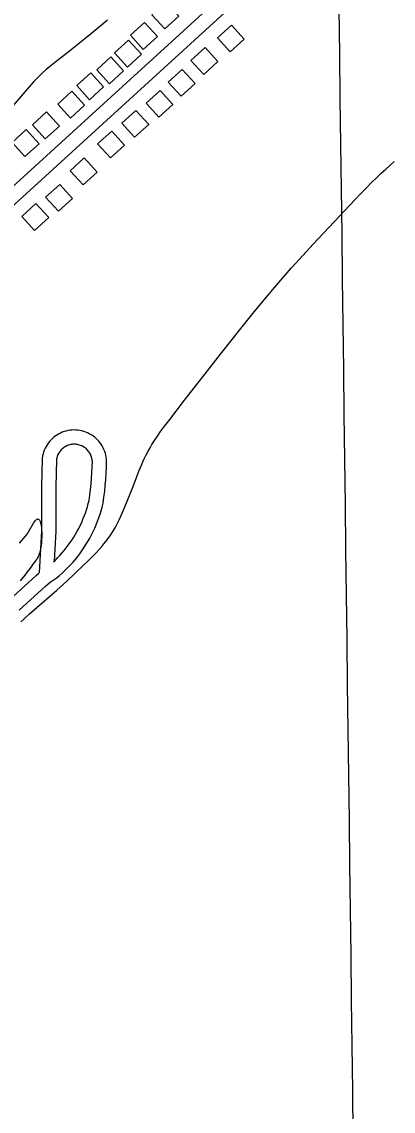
# Model space of a CAD drawing. Extents: x 3704301 to 3742427, y 506229 to 532009.
# Drawn here: x 3734164 to 3734945, y 520919 to 523208 of the extents above; entities that cross this region are included whole.
import ezdxf

# ---------------------------------------------------------------- set-up
doc = ezdxf.new("R2010")
doc.units = 0
for name, color, linetype in [('V-BLDG-OTLN', 7, 'Continuous'), ('V-GRID-MAJR', 7, 'Continuous'), ('V-ROAD-CNTR', 7, 'Continuous'), ('V-SITE-VEGE', 7, 'Continuous'), ('V-TOPO-SHOR', 7, 'Continuous')]:
    doc.layers.add(name, color=color, linetype=linetype)

msp = doc.modelspace()

# ---------------------------------------------------------------- linework, layer by layer
at = {"layer": 'V-BLDG-OTLN'}
for points in [[(3734464.3170000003, 523193.63800000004), (3734493.8710000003, 523220.594), (3734466.915, 523250.147), (3734437.362, 523223.191)], [(3734419.327, 523150.552), (3734448.881, 523177.50800000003), (3734421.9250000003, 523207.061), (3734392.372, 523180.10500000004)], [(3734604.534, 523201.626), (3734574.98, 523174.67), (3734601.936, 523145.117), (3734631.489, 523172.07300000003)], [(3734385.785, 523113.428), (3734415.339, 523140.384), (3734388.383, 523169.93700000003), (3734358.83, 523142.981)], [(3734549.113, 523154.31200000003), (3734519.559, 523127.356), (3734546.515, 523097.803), (3734576.068, 523124.759)], [(3734348.502, 523078.224), (3734378.056, 523105.18), (3734351.1, 523134.733), (3734321.5470000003, 523107.777)], [(3734306.4050000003, 523044.802), (3734335.9590000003, 523071.75800000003), (3734309.003, 523101.311), (3734279.45, 523074.35500000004)], [(3734501.295, 523108.516), (3734471.741, 523081.56), (3734498.697, 523052.007), (3734528.25, 523078.963)], [(3734266.309, 523006.061), (3734295.863, 523033.017), (3734268.907, 523062.57), (3734239.3540000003, 523035.614)], [(3734454.752, 523064.335), (3734425.198, 523037.379), (3734452.154, 523007.826), (3734481.707, 523034.782)], [(3734213.397, 522962.467), (3734242.951, 522989.423), (3734215.995, 523018.976), (3734186.4420000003, 522992.02)], [(3734403.67, 523022.407), (3734374.116, 522995.451), (3734401.072, 522965.898), (3734430.625, 522992.854)], [(3734170.5870000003, 522925.371), (3734200.1410000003, 522952.327), (3734173.185, 522981.88), (3734143.632, 522954.924)], [(3734352.893, 522978.905), (3734323.339, 522951.949), (3734350.295, 522922.396), (3734379.848, 522949.352)], [(3734295.344, 522922.31200000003), (3734265.79, 522895.356), (3734292.7460000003, 522865.803), (3734322.299, 522892.759)], [(3734243.561, 522866.924), (3734214.007, 522839.968), (3734240.963, 522810.41500000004), (3734270.5160000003, 522837.371)], [(3734193.491, 522826.603), (3734163.937, 522799.647), (3734190.893, 522770.094), (3734220.446, 522797.05)]]:
    msp.add_lwpolyline(points, close=True, dxfattribs=at)
at = {"layer": 'V-GRID-MAJR'}
msp.add_spline([(3734972.0700000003, 511968.765), (3734896.2830000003, 518027.318), (3734820.471, 524087.803), (3734744.659, 530148.301), (3734744.6350000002, 530150.22)], degree=3, dxfattribs=at)
at = {"layer": 'V-ROAD-CNTR'}
for points in [[(3733768.24042447, 522519.19193541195), (3734758.6334436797, 523422.548128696)], [(3733788.3353842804, 522496.915979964), (3734774.9454110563, 523396.8221801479)], [(3734158.281635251, 521972.2527050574), (3734213.7524353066, 522022.46558108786), (3734219.5586515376, 522027.5215776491), (3734223.6338725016, 522030.96651550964), (3734230.2047578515, 522035.2009830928), (3734236.497395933, 522039.68965368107), (3734242.809132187, 522044.32049253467), (3734249.028540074, 522049.86558803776), (3734254.721567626, 522055.2262761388), (3734260.269836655, 522060.74289503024), (3734265.663719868, 522066.4058393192), (3734270.9016384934, 522072.21461088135), (3734275.9795993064, 522078.16404388), (3734280.8944510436, 522084.24985192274), (3734285.6435338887, 522090.4679843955), (3734290.2173061, 522096.81218100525), (3734294.61914807, 522103.2767269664), (3734298.8420624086, 522109.86223630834), (3734302.8845643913, 522116.55683901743), (3734306.744862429, 522123.3635427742), (3734310.4154600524, 522130.26899303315), (3734313.8984440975, 522137.2729342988), (3734317.190801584, 522144.3696061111), (3734320.284443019, 522151.55504204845), (3734323.1835163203, 522158.81590770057), (3734325.8850231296, 522166.1574635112), (3734328.38551243, 522173.572380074), (3734330.679594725, 522181.048451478), (3734332.7735265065, 522188.58133150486), (3734334.7982140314, 522196.73103850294), (3734336.6321851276, 522209.71396285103), (3734338.1458572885, 522222.09948303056), (3734339.432535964, 522234.5080567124), (3734340.4862478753, 522246.94288028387), (3734341.3076271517, 522259.3924533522), (3734341.8977892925, 522271.85643229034), (3734342.273784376, 522284.9187800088), (3734341.9684218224, 522289.3738015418), (3734341.4248590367, 522293.5389795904), (3734340.6242059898, 522297.6667053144), (3734339.570539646, 522301.73506379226), (3734338.266930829, 522305.7318565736), (3734336.718384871, 522309.6423520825), (3734334.93312675, 522313.445003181), (3734332.91661398, 522317.1327442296), (3734330.674278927, 522320.6879158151), (3734328.2223512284, 522324.09600559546), (3734325.5583414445, 522327.35216027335), (3734322.701722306, 522330.4317725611), (3734319.6646868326, 522333.33035306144), (3734316.443562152, 522336.04267623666), (3734313.0668879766, 522338.54439152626), (3734309.5413507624, 522340.83573412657), (3734305.8835760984, 522342.9011652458), (3734302.1055741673, 522344.7407763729), (3734298.2199880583, 522346.34042176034), (3734294.2412989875, 522347.7017210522), (3734290.186062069, 522348.81049469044), (3734286.078541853, 522349.66862956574), (3734281.9153029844, 522350.27346778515), (3734278.182740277, 522350.5797527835)], [(3734277.2673832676, 522350.62676766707), (3734273.5276465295, 522350.7044171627), (3734269.3221238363, 522350.53105973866), (3734265.1429076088, 522350.0974885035), (3734261.001521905, 522349.40939316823), (3734256.8991246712, 522348.46505807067), (3734252.872178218, 522347.2676152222), (3734248.924220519, 522345.82896353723), (3734245.0715684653, 522344.1439095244), (3734241.3346379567, 522342.23059085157), (3734237.719552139, 522340.0869398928), (3734234.2411084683, 522337.72390860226), (3734230.912755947, 522335.1457520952), (3734227.760513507, 522332.3752115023), (3734224.779063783, 522329.41556162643), (3734221.9831554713, 522326.26904101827), (3734219.3941489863, 522322.966488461), (3734217.006514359, 522319.5044182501), (3734214.842545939, 522315.9025075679), (3734212.9032920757, 522312.1802673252), (3734211.1923357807, 522308.331579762), (3734209.7285046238, 522304.3903971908), (3734208.509217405, 522300.37392164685), (3734207.538495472, 522296.28302207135), (3734206.7074950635, 522291.4641148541), (3734205.615066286, 522231.8209781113), (3734205.570222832, 522138.8953768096), (3734200.1145586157, 522050.36752573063)], [(3734230.920433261, 522074.02123507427), (3734233.858432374, 522076.7877238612), (3734238.8281633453, 522081.72910496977), (3734243.6582801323, 522086.8001606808), (3734248.3483615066, 522092.00138911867), (3734252.896400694, 522097.32995612), (3734257.2995489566, 522102.78214807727), (3734261.5504661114, 522108.3480156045), (3734265.6466939, 522114.02981899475), (3734269.58885193, 522119.81927303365), (3734273.3699375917, 522125.7157636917), (3734276.991435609, 522131.71316098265), (3734280.4471375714, 522137.8064572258), (3734283.7345399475, 522143.99100696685), (3734286.8555559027, 522150.26706570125), (3734289.801198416, 522156.61639388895), (3734292.571556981, 522163.0509579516), (3734295.17048368, 522169.5600922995), (3734297.5889768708, 522176.13253648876), (3734299.82648757, 522182.76761992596), (3734301.8824052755, 522189.467548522), (3734303.7584734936, 522196.2166684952), (3734305.309785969, 522202.4609614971), (3734306.8878148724, 522213.632037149), (3734308.334142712, 522225.46651696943), (3734309.563464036, 522237.3219432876), (3734310.569752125, 522249.1971197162), (3734311.3543728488, 522261.0895466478), (3734311.9182107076, 522272.9975677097), (3734312.244215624, 522284.32321999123), (3734312.1015781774, 522286.4041984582), (3734311.797140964, 522288.7370204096), (3734311.34979401, 522291.0432946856), (3734310.7614603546, 522293.3149362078), (3734310.0330691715, 522295.5481434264), (3734309.1676151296, 522297.7336479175), (3734308.16887325, 522299.86099681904), (3734307.0433860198, 522301.91925577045), (3734305.7877210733, 522303.9100841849), (3734304.413648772, 522305.81999440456), (3734302.9296585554, 522307.6338397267), (3734301.3282776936, 522309.3602274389), (3734299.627313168, 522310.9836469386), (3734297.834437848, 522312.49332376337), (3734295.9471120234, 522313.8916084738), (3734293.976649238, 522315.17226587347), (3734291.9284239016, 522316.32883475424), (3734289.816425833, 522317.3572236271), (3734287.644011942, 522318.25157823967), (3734285.4207010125, 522319.01227894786), (3734283.155937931, 522319.6315053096), (3734280.8494581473, 522320.1133704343), (3734278.5286970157, 522320.4505322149), (3734275.729259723, 522320.6802472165)], [(3734276.644616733, 522320.63323233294), (3734273.8343534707, 522320.6915828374), (3734271.489876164, 522320.5949402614), (3734269.153092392, 522320.3525114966), (3734266.830478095, 522319.9666068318), (3734264.546875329, 522319.44094192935), (3734262.291821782, 522318.7703847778), (3734260.081779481, 522317.9650364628), (3734257.930431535, 522317.0240904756), (3734255.835362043, 522315.95140914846), (3734253.814447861, 522314.75306010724), (3734251.872891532, 522313.4340913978), (3734250.019244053, 522311.99824790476), (3734248.2494864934, 522310.4427884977), (3734246.5809362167, 522308.78643837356), (3734245.022844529, 522307.03295898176), (3734243.569851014, 522305.179511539), (3734242.2374856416, 522303.2475817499), (3734241.027454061, 522301.2334924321), (3734239.9387079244, 522299.1437326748), (3734238.9876642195, 522297.004420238), (3734238.1694953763, 522294.8016028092), (3734237.4847825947, 522292.5460783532), (3734236.943504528, 522290.26497792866), (3734236.6605049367, 522288.62388514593), (3734235.614933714, 522231.53902188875), (3734235.5697771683, 522137.9646231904), (3734231.6728288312, 522074.7297083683)], [(3734137.7703647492, 521994.15129494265), (3734193.8335646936, 522044.9004189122), (3734199.8812736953, 522050.1667050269)]]:
    msp.add_lwpolyline(points, dxfattribs=at)
at = {"layer": 'V-SITE-VEGE'}
for points in [[(3734344.062, 523211.865), (3734311.301, 523184.852), (3734278.309, 523158.115), (3734264.34, 523147.05), (3734232.7660000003, 523122.351), (3734222.3540000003, 523113.987), (3734214.5160000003, 523107.352), (3734207.3910000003, 523100.88), (3734200.883, 523094.619), (3734194.917, 523088.60000000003), (3734189.4280000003, 523082.841), (3734179.362, 523071.798), (3734170.738, 523061.939), (3734141.075, 523026.978), (3734133.5870000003, 523018.36), (3734122.149, 523005.705), (3734116.3000000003, 522999.543)], [(3734549.211, 522468.853), (3734581.608, 522510.276), (3734606.079, 522541.188), (3734624.554, 522564.27900000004), (3734652.503, 522598.761), (3734680.7800000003, 522633.049), (3734691.774, 522646.142), (3734712.6350000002, 522670.4), (3734731.122, 522691.364), (3734747.461, 522709.542), (3734776.364, 522741.08900000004), (3734798.254, 522764.606), (3734864.6210000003, 522835.172), (3734876.739, 522847.892), (3734888.296, 522859.697), (3734899.3000000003, 522870.648), (3734909.751, 522880.802), (3734919.661, 522890.218), (3734929.041, 522898.949), (3734946.85, 522915.048)], [(3734161.9050000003, 521947.268), (3734168.133, 521953.25200000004), (3734180.044, 521964.234), (3734190.665, 521973.646), (3734237.921, 522014.197), (3734251.89, 522026.655), (3734258.765, 522033.014), (3734293.196, 522065.802), (3734303.532, 522075.762), (3734312.427, 522084.603), (3734320.035, 522092.473), (3734326.517, 522099.49), (3734332.0300000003, 522105.744), (3734336.7120000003, 522111.31700000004), (3734340.6890000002, 522116.277), (3734347.349, 522125.168), (3734352.066, 522132.028), (3734355.435, 522137.29000000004), (3734360.184, 522145.385), (3734364.5530000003, 522153.74100000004), (3734368.444, 522161.89), (3734374.8910000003, 522176.251), (3734384.005, 522197.96), (3734392.94, 522219.748), (3734399.944, 522237.382), (3734410.147, 522263.94), (3734415.525, 522277.125), (3734418.3680000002, 522283.666), (3734421.344, 522290.159), (3734425.481, 522298.572), (3734429.595, 522306.31700000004), (3734433.64, 522313.465), (3734437.582, 522320.076), (3734441.4020000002, 522326.197), (3734448.848, 522337.5), (3734455.627, 522347.228), (3734461.724, 522355.637), (3734472.679, 522370.17600000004), (3734506.282, 522413.272), (3734549.211, 522468.853)], [(3734159.361, 522112.847), (3734171.852, 522127.891), (3734175.066, 522132.14900000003), (3734177.906, 522136.509), (3734188.582, 522154.753), (3734190.378, 522157.49100000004), (3734192.656, 522160.485), (3734194.071, 522161.976), (3734195.449, 522163.068), (3734196.643, 522163.629), (3734197.737, 522163.756), (3734198.738, 522163.504), (3734199.65, 522162.931), (3734200.481, 522162.081), (3734201.235, 522160.995), (3734201.915, 522159.715), (3734202.5270000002, 522158.26900000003), (3734203.566, 522154.999), (3734204, 522153.223), (3734204.725, 522149.42600000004), (3734205.265, 522145.48600000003), (3734205.648, 522141.51300000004), (3734206.023, 522133.73600000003), (3734206.001, 522126.255), (3734205.685, 522119.534), (3734205.179, 522113.629), (3734204.555, 522108.521), (3734203.869, 522104.145), (3734202.451, 522097.259), (3734201.02, 522092.021), (3734199.781, 522088.373), (3734198.759, 522085.83), (3734197.069, 522082.358), (3734196.156, 522080.794), (3734187.894, 522069.257), (3734181.285, 522060.33400000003), (3734175.332, 522052.50200000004), (3734169.991, 522045.662), (3734160.3510000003, 522033.798)]]:
    msp.add_lwpolyline(points, dxfattribs=at)
at = {"layer": 'V-TOPO-SHOR'}
msp.add_spline([(3737061.931002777, 521122.82786387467), (3736995.400461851, 521247.6911800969), (3736890.13749237, 521350.4129438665), (3736824.083427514, 521436.27912260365), (3736744.92443326, 521530.652506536), (3736713.481548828, 521621.2752348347), (3736620.406, 521693.376), (3736577.487, 521762.09), (3736516.2193646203, 521805.2125113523), (3736476.745751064, 521843.7331727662), (3736454.710082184, 521873.79957077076), (3736358.3249103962, 521959.29515700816), (3736313.5670000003, 522087.234), (3736269.8116423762, 522109.89185595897), (3736239.2158265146, 522131.1863398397), (3736181.289, 522256.913), (3736127.449228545, 522411.50878814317), (3736057.975, 522486.65400000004), (3736040.954, 522512.56200000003), (3736011.5840000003, 522547.107), (3735989.822, 522572.89), (3735856.358, 522737.531), (3735724.704, 522913.552), (3735651.264, 523020.47000000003), (3735609.115, 523079.98000000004), (3735475.186, 523242.23600000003), (3735265.46, 523480.777), (3735097.7470018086, 523690.35896257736), (3735014.2549922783, 523784.67940472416), (3734978.7967432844, 523849.25109958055), (3734696.514, 524271.248), (3734618.1890000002, 524393.587), (3734546.572, 524491.329), (3734390.148, 524697.2710000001), (3734317.7770000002, 524813.705), (3734267.485, 524912.2710000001), (3734217.167, 525021.904), (3734176.134, 525099.101), (3734087.475, 525223.541), (3734024.6520000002, 525297.531), (3733998.102, 525335.0480000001), (3733917.269, 525472.608), (3733856.845, 525565.636), (3733842.236, 525590.026), (3733768.4220000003, 525701.151), (3733769.724, 525722.523), (3733820.595, 525704.681), (3733908.036, 525573.305), (3733960.54, 525510.905), (3733999.973, 525454.486), (3734114.093, 525283.803), (3734172.7290000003, 525188.6190000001), (3734249.544, 525083.635), (3734332.835182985, 524933.4414484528), (3734363.8545331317, 524877.4828423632), (3734425.469699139, 524800.2297523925), (3734514.221, 524659.416), (3734585.0810000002, 524530.292), (3734633.579, 524459.879), (3734657.849, 524428.8910000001), (3734699.451, 524370.157), (3734717.068, 524341.629), (3734747.864, 524272.86), (3734878.1410000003, 524052.132), (3734995.49350296, 523901.4590500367), (3735112.409, 523759.021), (3735227.376, 523626.311), (3735320.3540000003, 523528.077), (3735398.147, 523436.032), (3735425.287, 523406.173), (3735615.819352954, 523141.98013794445), (3735677.4874607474, 523060.3940326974), (3735783.226906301, 522918.67513144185), (3735998.6682201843, 522665.6213776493), (3736196.4068804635, 522442.68696364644), (3736241.060577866, 522334.8909996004), (3736276.571768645, 522265.98628946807), (3736324.76435454, 522223.23849634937), (3736355.3601704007, 522201.94401246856), (3736374.639, 522180.29000000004), (3736443.13225342, 522112.00952738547), (3736487.81, 522015.643), (3736606.736209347, 521845.3214263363), (3736746.6633010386, 521743.023196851), (3736867.6380000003, 521558.313), (3736931.6676244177, 521498.2648811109), (3736980.0190356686, 521442.51804216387)], degree=3, dxfattribs=at)

doc.saveas('drawing.dxf')
